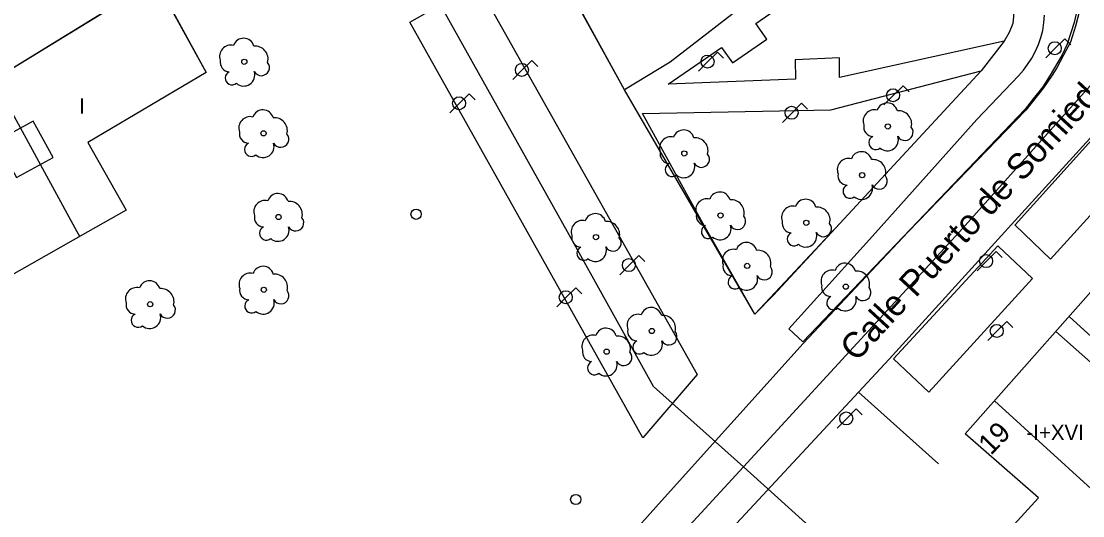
# Model space of a CAD drawing. Extents: x 282771 to 285132, y 4823109 to 4825496.
# Drawn here: x 283637.2 to 283741.2, y 4823267.8 to 4823316.2 of the extents above; entities that cross this region are included whole.
import ezdxf

# ---------------------------------------------------------------- set-up
doc = ezdxf.new("R2010")
doc.units = 0
for name, color, linetype in [('ACERA-BORDILLO', 7, 'Continuous'), ('ACERA-INTERIOR', 7, 'Continuous'), ('ARBOL', 7, 'Continuous'), ('CALLE-EJE', 7, 'Continuous'), ('CALLE-TEXTO', 7, 'Continuous'), ('COLEGIO-AREA', 7, 'Continuous'), ('EDIFICIO', 7, 'Continuous'), ('FAROLA', 7, 'Continuous'), ('MEDIANERA', 7, 'Continuous'), ('NUM-PORTAL', 7, 'Continuous'), ('PARQUE-JARDIN-AREA', 7, 'Continuous'), ('POSTE', 7, 'Continuous'), ('TXT-ALTURA-EDIFICIO', 7, 'Continuous'), ('ZONA-VERDE', 7, 'Continuous')]:
    doc.layers.add(name, color=color, linetype=linetype)

msp = doc.modelspace()

# ---------------------------------------------------------------- linework, layer by layer
at = {"layer": 'ACERA-BORDILLO'}
for points in [[(283631.55, 4823184.58), (283638.97, 4823192.53), (283658.33, 4823213.74), (283698.29, 4823257.33), (283722.24, 4823283.09), (283733.59, 4823295.56), (283751.55, 4823315.29), (283766.66, 4823331.28), (283770.62, 4823335.56), (283774.1, 4823339.75), (283778.14, 4823336.07), (283801.4, 4823361.27)], [(283740.92, 4823317.22), (283740.51, 4823315.71), (283740.02, 4823314.15), (283739.35, 4823312.86), (283738.7, 4823311.63), (283738.22, 4823310.91), (283737.39, 4823309.67), (283735.66, 4823307.47), (283725.12, 4823296.6), (283724.13, 4823295.56), (283713.81, 4823284.64), (283699.65, 4823268.9), (283685.31, 4823252.83)]]:
    msp.add_lwpolyline(points, dxfattribs=at)
at = {"layer": 'ACERA-INTERIOR'}
msp.add_lwpolyline([(283719.25, 4823279.88), (283727.09, 4823272.85)], dxfattribs=at)
at = {"layer": 'ARBOL'}
for centre in [(283659.04, 4823312.23), (283722.13, 4823305.89), (283660.93, 4823305.22), (283702.17, 4823303.25), (283719.6, 4823301.12), (283662.4, 4823297.02), (283705.72, 4823297.17), (283714.13, 4823296.46), (283693.51, 4823295.05), (283708.33, 4823292.23), (283718, 4823290.2), (283660.95, 4823289.89), (283649.82, 4823288.48), (283698.99, 4823285.86), (283694.56, 4823283.83)]:
    msp.add_circle(centre, 0.255, dxfattribs=at)
for centre, radius, start, end in [((283658.97, 4823313.49), 1.04, 15.6423, 161.3843), ((283657.71, 4823312.76), 1.1, 75.4318, 200.5561), ((283660.1, 4823312.49), 1.27, 345.0327, 95.7993), ((283657.6, 4823312.19), 0.935, 168.599, 268.1324), ((283657.84, 4823310.64), 0.672, 113.7367, 309.4725), ((283658.98, 4823310.94), 1.09, 228.9545, 17.928), ((283660.71, 4823311.66), 0.797, 208.9625, 38.991), ((283722.06, 4823307.15), 1.04, 15.6423, 161.3843), ((283660.86, 4823306.48), 1.04, 15.6423, 161.3843), ((283720.8, 4823306.42), 1.1, 75.4318, 200.5561), ((283723.19, 4823306.15), 1.27, 345.0327, 95.7993), ((283659.6, 4823305.75), 1.1, 75.4318, 200.5561), ((283661.99, 4823305.48), 1.27, 345.0327, 95.7993), ((283720.69, 4823305.85), 0.935, 168.599, 268.1324), ((283659.49, 4823305.18), 0.935, 168.599, 268.1324), ((283662.6, 4823304.65), 0.797, 208.9625, 38.991), ((283702.1, 4823304.51), 1.04, 15.6423, 161.3843), ((283723.8, 4823305.32), 0.797, 208.9625, 38.991), ((283659.73, 4823303.63), 0.672, 113.7367, 309.4725), ((283660.87, 4823303.93), 1.09, 228.9545, 17.928), ((283700.84, 4823303.78), 1.1, 75.4318, 200.5561), ((283703.23, 4823303.51), 1.27, 345.0327, 95.7993), ((283720.93, 4823304.3), 0.672, 113.7367, 309.4725), ((283722.07, 4823304.6), 1.09, 228.9545, 17.928), ((283700.73, 4823303.21), 0.935, 168.599, 268.1324), ((283703.84, 4823302.68), 0.797, 208.9625, 38.991), ((283719.53, 4823302.38), 1.04, 15.6423, 161.3843), ((283700.97, 4823301.66), 0.672, 113.7367, 309.4725), ((283702.11, 4823301.96), 1.09, 228.9545, 17.928), ((283718.27, 4823301.65), 1.1, 75.4318, 200.5561), ((283720.66, 4823301.38), 1.27, 345.0327, 95.7993), ((283718.16, 4823301.08), 0.935, 168.599, 268.1324), ((283721.27, 4823300.55), 0.797, 208.9625, 38.991), ((283718.4, 4823299.53), 0.672, 113.7367, 309.4725), ((283719.54, 4823299.83), 1.09, 228.9545, 17.928), ((283662.33, 4823298.28), 1.04, 15.6423, 161.3843), ((283704.39, 4823297.7), 1.1, 75.4318, 200.5561), ((283705.65, 4823298.43), 1.04, 15.6423, 161.3843), ((283714.06, 4823297.72), 1.04, 15.6423, 161.3843), ((283661.07, 4823297.55), 1.1, 75.4318, 200.5561), ((283663.46, 4823297.28), 1.27, 345.0327, 95.7993), ((283706.78, 4823297.43), 1.27, 345.0327, 95.7993), ((283712.8, 4823296.99), 1.1, 75.4318, 200.5561), ((283715.19, 4823296.72), 1.27, 345.0327, 95.7993), ((283660.96, 4823296.98), 0.935, 168.599, 268.1324), ((283664.07, 4823296.45), 0.797, 208.9625, 38.991), ((283692.18, 4823295.58), 1.1, 75.4318, 200.5561), ((283693.44, 4823296.31), 1.04, 15.6423, 161.3843), ((283704.28, 4823297.13), 0.935, 168.599, 268.1324), ((283707.39, 4823296.6), 0.797, 208.9625, 38.991), ((283661.2, 4823295.43), 0.672, 113.7367, 309.4725), ((283662.34, 4823295.73), 1.09, 228.9545, 17.928), ((283694.57, 4823295.31), 1.27, 345.0327, 95.7993), ((283704.52, 4823295.58), 0.672, 113.7367, 309.4725), ((283705.66, 4823295.88), 1.09, 228.9545, 17.928), ((283712.69, 4823296.42), 0.935, 168.599, 268.1324), ((283715.8, 4823295.89), 0.797, 208.9625, 38.991), ((283692.07, 4823295.01), 0.935, 168.599, 268.1324), ((283695.18, 4823294.48), 0.797, 208.9625, 38.991), ((283712.93, 4823294.87), 0.672, 113.7367, 309.4725), ((283714.07, 4823295.17), 1.09, 228.9545, 17.928), ((283692.31, 4823293.46), 0.672, 113.7367, 309.4725), ((283693.45, 4823293.76), 1.09, 228.9545, 17.928), ((283707, 4823292.76), 1.1, 75.4318, 200.5561), ((283708.26, 4823293.49), 1.04, 15.6423, 161.3843), ((283709.39, 4823292.49), 1.27, 345.0327, 95.7993), ((283717.93, 4823291.46), 1.04, 15.6423, 161.3843), ((283659.62, 4823290.42), 1.1, 75.4318, 200.5561), ((283660.88, 4823291.15), 1.04, 15.6423, 161.3843), ((283662.01, 4823290.15), 1.27, 345.0327, 95.7993), ((283706.89, 4823292.19), 0.935, 168.599, 268.1324), ((283710, 4823291.66), 0.797, 208.9625, 38.991), ((283716.67, 4823290.73), 1.1, 75.4318, 200.5561), ((283719.06, 4823290.46), 1.27, 345.0327, 95.7993), ((283649.75, 4823289.74), 1.04, 15.6423, 161.3843), ((283707.13, 4823290.64), 0.672, 113.7367, 309.4725), ((283708.27, 4823290.94), 1.09, 228.9545, 17.928), ((283648.49, 4823289.01), 1.1, 75.4318, 200.5561), ((283650.88, 4823288.74), 1.27, 345.0327, 95.7993), ((283659.51, 4823289.85), 0.935, 168.599, 268.1324), ((283662.62, 4823289.32), 0.797, 208.9625, 38.991), ((283716.56, 4823290.16), 0.935, 168.599, 268.1324), ((283719.67, 4823289.63), 0.797, 208.9625, 38.991), ((283648.38, 4823288.44), 0.935, 168.599, 268.1324), ((283651.49, 4823287.91), 0.797, 208.9625, 38.991), ((283659.75, 4823288.3), 0.672, 113.7367, 309.4725), ((283660.89, 4823288.6), 1.09, 228.9545, 17.928), ((283716.8, 4823288.61), 0.672, 113.7367, 309.4725), ((283717.94, 4823288.91), 1.09, 228.9545, 17.928), ((283648.62, 4823286.89), 0.672, 113.7367, 309.4725), ((283649.76, 4823287.19), 1.09, 228.9545, 17.928), ((283697.66, 4823286.39), 1.1, 75.4318, 200.5561), ((283698.92, 4823287.12), 1.04, 15.6423, 161.3843), ((283700.05, 4823286.12), 1.27, 345.0327, 95.7993), ((283693.23, 4823284.36), 1.1, 75.4318, 200.5561), ((283694.49, 4823285.09), 1.04, 15.6423, 161.3843), ((283695.62, 4823284.09), 1.27, 345.0327, 95.7993), ((283697.55, 4823285.82), 0.935, 168.599, 268.1324), ((283700.66, 4823285.29), 0.797, 208.9625, 38.991), ((283697.79, 4823284.27), 0.672, 113.7367, 309.4725), ((283698.93, 4823284.57), 1.09, 228.9545, 17.928), ((283693.12, 4823283.79), 0.935, 168.599, 268.1324), ((283696.23, 4823283.26), 0.797, 208.9625, 38.991), ((283693.36, 4823282.24), 0.672, 113.7367, 309.4725), ((283694.5, 4823282.54), 1.09, 228.9545, 17.928)]:
    msp.add_arc(centre, radius, start, end, dxfattribs=at)
at = {"layer": 'CALLE-EJE'}
for points in [[(283707.96, 4823272.55), (283699.16, 4823280.43), (283690.73, 4823295.56), (283631.74, 4823400.83), (283648.8, 4823410.38)], [(283707.96, 4823272.55), (283729.15, 4823295.56), (283749.48, 4823318.27)], [(283614.19, 4823170.77), (283707.96, 4823272.55)], [(283707.96, 4823272.55), (283796.31, 4823192.83)]]:
    msp.add_lwpolyline(points, dxfattribs=at)
at = {"layer": 'COLEGIO-AREA'}
msp.add_lwpolyline([(283643.71, 4823295.56), (283594.88, 4823267.88), (283586.33, 4823283.06), (283598.43, 4823289.91), (283607.72, 4823295.56), (283610.16, 4823297.04), (283634.08, 4823310.25), (283649.23, 4823319.56), (283650.34, 4823320.19), (283655.31, 4823311.18), (283643.71, 4823304.31), (283647.47, 4823297.69)], close=True, dxfattribs=at)
at = {"layer": 'EDIFICIO'}
for points in [[(283643.71, 4823295.56), (283594.88, 4823267.88), (283586.33, 4823283.06), (283598.43, 4823289.91), (283607.72, 4823295.56), (283610.16, 4823297.04), (283634.08, 4823310.25), (283650.38, 4823320.21), (283655.31, 4823311.18), (283643.71, 4823304.31), (283647.47, 4823297.69), (283643.71, 4823295.56)], [(283734.15, 4823266.51), (283736.88, 4823269.52), (283729.71, 4823275.79), (283745.56, 4823293.67), (283760.08, 4823280.26), (283772.31, 4823268.84), (283763.52, 4823259.41), (283759.91, 4823255.21), (283749.83, 4823264.48), (283743.31, 4823257.52), (283733.92, 4823266.25), (283734.15, 4823266.51)]]:
    msp.add_lwpolyline(points, dxfattribs=at)
at = {"layer": 'FAROLA'}
for p, q in [((283739.47, 4823314.48), (283738.53, 4823313.55)), ((283740.06, 4823313.89), (283739.47, 4823314.48)), ((283738.53, 4823313.55), (283737.6, 4823312.61)), ((283687.23, 4823312.36), (283686.29, 4823311.43)), ((283687.82, 4823311.77), (283687.23, 4823312.36)), ((283704.49, 4823312.25), (283703.56, 4823311.31)), ((283705.43, 4823313.18), (283704.49, 4823312.25)), ((283706.02, 4823312.59), (283705.43, 4823313.18)), ((283686.29, 4823311.43), (283685.36, 4823310.49)), ((283723.61, 4823309.87), (283722.67, 4823308.94)), ((283724.2, 4823309.28), (283723.61, 4823309.87)), ((283680.13, 4823308.16), (283679.2, 4823307.22)), ((283681.07, 4823309.09), (283680.13, 4823308.16)), ((283681.66, 4823308.5), (283681.07, 4823309.09)), ((283713.67, 4823308.16), (283712.73, 4823307.23)), ((283714.26, 4823307.57), (283713.67, 4823308.16)), ((283722.67, 4823308.94), (283721.74, 4823308)), ((283712.73, 4823307.23), (283711.8, 4823306.29)), ((283732.74, 4823293.63), (283731.8, 4823292.7)), ((283733.33, 4823293.04), (283732.74, 4823293.63)), ((283697.72, 4823293.24), (283696.78, 4823292.31)), ((283698.31, 4823292.65), (283697.72, 4823293.24)), ((283731.8, 4823292.7), (283730.87, 4823291.76)), ((283696.78, 4823292.31), (283695.85, 4823291.37)), ((283691.53, 4823290.09), (283690.59, 4823289.16)), ((283692.12, 4823289.5), (283691.53, 4823290.09)), ((283690.59, 4823289.16), (283689.66, 4823288.22)), ((283733.78, 4823286.79), (283732.84, 4823285.86)), ((283734.37, 4823286.2), (283733.78, 4823286.79)), ((283732.84, 4823285.86), (283731.91, 4823284.92)), ((283719.03, 4823278.22), (283718.09, 4823277.29)), ((283719.62, 4823277.63), (283719.03, 4823278.22)), ((283718.09, 4823277.29), (283717.16, 4823276.35))]:
    msp.add_line(p, q, dxfattribs=at)
for centre in [(283738.49, 4823313.55), (283704.45, 4823312.25), (283686.25, 4823311.43), (283722.63, 4823308.94), (283680.09, 4823308.16), (283712.69, 4823307.23), (283696.74, 4823292.31), (283731.76, 4823292.7), (283690.55, 4823289.16), (283732.8, 4823285.86), (283718.05, 4823277.29)]:
    msp.add_circle(centre, 0.637, dxfattribs=at)
at = {"layer": 'MEDIANERA'}
for points in [[(283642.91, 4823295.1), (283642.65, 4823295.56), (283634.48, 4823310.5)], [(283634.76, 4823304.46), (283636.72, 4823300.89), (283640.3, 4823302.85), (283638.35, 4823306.42), (283634.76, 4823304.46)], [(283750.63, 4823280.11), (283747.72, 4823282.77), (283746.42, 4823281.34), (283739.9, 4823287.26)], [(283738.58, 4823285.79), (283745.11, 4823280.02), (283743.93, 4823278.69), (283746.96, 4823275.99), (283750.63, 4823280.11)], [(283732.58, 4823279.02), (283746.79, 4823266.08), (283751.11, 4823270.84)]]:
    msp.add_lwpolyline(points, dxfattribs=at)
at = {"layer": 'PARQUE-JARDIN-AREA'}
msp.add_lwpolyline([(283673.02, 4823351.34), (283692.11, 4823361.89), (283695.71, 4823363.79), (283705.42, 4823369.65), (283711.07, 4823360.22), (283712.68, 4823357.03), (283721.87, 4823341.93), (283728.99, 4823329.47), (283734.01, 4823320), (283734.34, 4823318.91), (283734.5, 4823318.2), (283734.45, 4823316.67), (283734.38, 4823315.98), (283734, 4823315.11), (283733.52, 4823314.26), (283731.26, 4823311.35), (283717.43, 4823296.39), (283709.07, 4823287.49), (283696.31, 4823309.49), (283675.25, 4823347.54), (283674.06, 4823349.71)], close=True, dxfattribs=at)
at = {"layer": 'POSTE'}
for centre in [(283675.88, 4823297.29), (283691.53, 4823269.35)]:
    msp.add_circle(centre, 0.5, dxfattribs=at)
at = {"layer": 'ZONA-VERDE'}
for p, q in [((283696.31, 4823309.49), (283678.01, 4823342.73)), ((283675.27, 4823316.1), (283681.87, 4823319.87)), ((283681.87, 4823319.87), (283703.43, 4823281.59)), ((283711.57, 4823320.54), (283700.77, 4823312.2)), ((283740.93, 4823318.54), (283740.4, 4823316.06)), ((283734.45, 4823316.67), (283734.38, 4823315.98)), ((283737.43, 4823316.06), (283737.47, 4823316.8)), ((283698.09, 4823275.38), (283675.27, 4823316.1)), ((283675.27, 4823316.1), (283675.27, 4823316.1)), ((283734.38, 4823315.98), (283734, 4823315.11)), ((283737.31, 4823315.28), (283737.43, 4823316.06)), ((283740.4, 4823316.06), (283739.7, 4823313.96)), ((283734, 4823315.11), (283733.52, 4823314.26)), ((283734.59, 4823296.24), (283751.53, 4823315.02)), ((283736.88, 4823313.93), (283737.12, 4823314.59)), ((283737.12, 4823314.59), (283737.31, 4823315.28)), ((283733.52, 4823314.26), (283717.38, 4823310.7)), ((283736.55, 4823313.21), (283736.88, 4823313.93)), ((283735.82, 4823311.95), (283736.24, 4823312.57)), ((283736.24, 4823312.57), (283736.55, 4823313.21)), ((283700.77, 4823312.2), (283696.31, 4823309.49)), ((283716.53, 4823307.53), (283731.26, 4823311.35)), ((283731.26, 4823311.35), (283717.43, 4823296.39)), ((283734.92, 4823310.86), (283735.42, 4823311.42)), ((283735.42, 4823311.42), (283735.82, 4823311.95)), ((283755.17, 4823311.78), (283738.08, 4823292.9)), ((283730.84, 4823306.57), (283734.92, 4823310.86)), ((283698.07, 4823307.17), (283716.53, 4823307.53)), ((283703.86, 4823296.66), (283698.07, 4823307.17)), ((283720.92, 4823295.47), (283730.84, 4823306.57)), ((283709.07, 4823287.49), (283703.86, 4823296.66)), ((283717.43, 4823296.39), (283710.91, 4823289.38)), ((283734.62, 4823296.21), (283734.59, 4823296.24)), ((283738.08, 4823292.9), (283734.62, 4823296.21)), ((283734.62, 4823296.21), (283734.62, 4823296.21)), ((283712.42, 4823286.08), (283720.92, 4823295.47)), ((283722.68, 4823283.14), (283732.91, 4823294.19)), ((283732.91, 4823294.19), (283732.93, 4823294.18)), ((283732.93, 4823294.18), (283736.29, 4823291.01)), ((283738.08, 4823292.9), (283738.08, 4823292.9)), ((283736.29, 4823291.01), (283726.14, 4823279.85)), ((283710.91, 4823289.38), (283709.07, 4823287.49)), ((283713.8, 4823284.81), (283712.42, 4823286.08)), ((283726.14, 4823279.85), (283722.68, 4823283.14)), ((283703.43, 4823281.59), (283698.09, 4823275.38)), ((283703.43, 4823281.59), (283703.43, 4823281.59)), ((283698.09, 4823275.38), (283698.09, 4823275.38))]:
    msp.add_line(p, q, dxfattribs=at)
for points in [[(283700.58, 4823310.03), (283705.82, 4823313.64), (283706.9, 4823312.11), (283710.26, 4823314.44), (283709.19, 4823315.99), (283721.12, 4823324.24), (283722.2, 4823322.7), (283725.5, 4823325.01), (283724.43, 4823326.57)], [(283739.7, 4823313.96), (283739.22, 4823312.92), (283738.02, 4823310.9), (283737.3, 4823309.77), (283736.37, 4823308.61), (283735.6, 4823307.6), (283713.8, 4823284.81)], [(283717.38, 4823310.7), (283717.38, 4823312.62), (283713.03, 4823312.41), (283713.06, 4823310.53), (283700.58, 4823310.03)]]:
    msp.add_lwpolyline(points, dxfattribs=at)

# ---------------------------------------------------------------- texts
at = {"layer": 'CALLE-TEXTO'}
msp.add_text('Calle Puerto de Somiedo', height=2.5, rotation=47.3579, dxfattribs=at).set_placement((283719.05, 4823282.75))
at = {"layer": 'NUM-PORTAL'}
msp.add_text('19', height=2, rotation=46.03, dxfattribs=at).set_placement((283732.23, 4823273.62))
at = {"layer": 'TXT-ALTURA-EDIFICIO'}
for s, p in [('I', (283642.86, 4823307.13)), ('-I+XVI', (283735.71, 4823275.17))]:
    msp.add_text(s, height=1.5, rotation=0, dxfattribs=at).set_placement(p)

doc.saveas('drawing.dxf')
